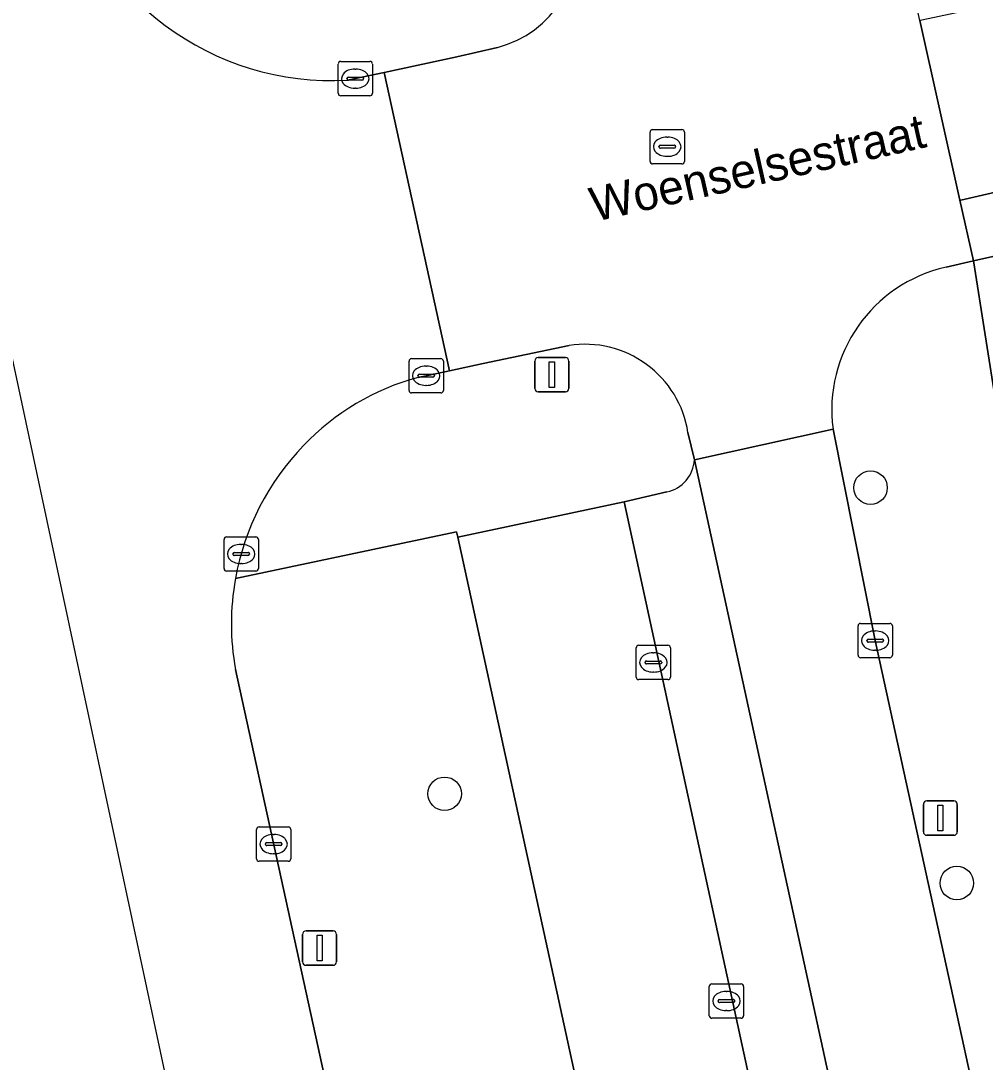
# Model space of a CAD drawing. Extents: x 160554 to 161248, y 385329 to 386506.
# Drawn here: x 160759.17 to 160787.27, y 385700.75 to 385731.11 of the extents above; entities that cross this region are included whole.
import ezdxf

# ---------------------------------------------------------------- set-up
doc = ezdxf.new("R2010")
doc.units = 0
for name, color, linetype in [('IMGEO_Berm_groen', 7, 'Continuous'), ('IMGEO_Boom', 7, 'Continuous'), ('IMGEO_Fietspad_gesloten', 7, 'Continuous'), ('IMGEO_Kolk', 7, 'Continuous'), ('IMGEO_Lichtmast', 7, 'Continuous'), ('IMGEO_Openbare_ruimte_label', 7, 'Continuous'), ('IMGEO_Parkeervlak_open', 7, 'Continuous'), ('IMGEO_Rijbaan_lokaal_gesloten', 7, 'Continuous'), ('IMGEO_Rioolput', 7, 'Continuous'), ('IMGEO_Verkeerseiland_open', 7, 'Continuous'), ('IMGEO_Voetpad_open', 7, 'Continuous')]:
    doc.layers.add(name, color=color, linetype=linetype)

msp = doc.modelspace()

# ---------------------------------------------------------------- linework, layer by layer
at = {"layer": 'IMGEO_Berm_groen'}
for points in [[(160782.985, 385665.035), (160780.449, 385676.798), (160771.9, 385716.053), (160771.864, 385716.217), (160765.422, 385714.855)], [(160765.423, 385712.202), (160786.539, 385615.58), (160786.759, 385614.588), (160789.643, 385615.193)]]:
    msp.add_lwpolyline(points, dxfattribs=at)
msp.add_arc((160772.788, 385713.531), 7.484, 169.8119, 190.2313, dxfattribs=at)
at = {"layer": 'IMGEO_Boom'}
for centre in [(160783.931, 385717.5), (160771.518, 385708.576), (160786.445, 385705.973)]:
    msp.add_circle(centre, 0.489, dxfattribs=at)
at = {"layer": 'IMGEO_Fietspad_gesloten'}
msp.add_lwpolyline([(160793.925, 385667.902), (160792.659, 385673.698), (160784.067, 385713.042), (160782.839, 385719.202), (160778.796, 385718.312), (160801.984, 385611.891), (160802.039, 385611.637), (160805.959, 385612.348), (160800.494, 385637.821)], close=True, dxfattribs=at)
at = {"layer": 'IMGEO_Kolk'}
for p, q in [((160768.414, 385729), (160768.414, 385729.852)), ((160768.489, 385729.926), (160769.341, 385729.926)), ((160768.902, 385729.706), (160768.927, 385729.706)), ((160769.415, 385729.852), (160769.415, 385729)), ((160768.673, 385729.42), (160768.673, 385729.432)), ((160768.716, 385729.469), (160769.114, 385729.469)), ((160769.157, 385729.432), (160769.157, 385729.42)), ((160769.111, 385729.383), (160768.713, 385729.383)), ((160768.925, 385729.146), (160768.9, 385729.146)), ((160769.341, 385728.926), (160768.489, 385728.926)), ((160770.555, 385721.263), (160771.407, 385721.263)), ((160770.48, 385720.337), (160770.48, 385721.189)), ((160770.968, 385721.043), (160770.993, 385721.043)), ((160771.481, 385721.189), (160771.481, 385720.337)), ((160770.739, 385720.757), (160770.739, 385720.769)), ((160771.177, 385720.72), (160770.779, 385720.72)), ((160770.782, 385720.806), (160771.18, 385720.806)), ((160771.223, 385720.769), (160771.223, 385720.757)), ((160770.991, 385720.483), (160770.966, 385720.483)), ((160771.407, 385720.263), (160770.555, 385720.263)), ((160765.164, 385716.067), (160766.016, 385716.067)), ((160765.089, 385715.141), (160765.089, 385715.993)), ((160765.577, 385715.847), (160765.602, 385715.847)), ((160766.09, 385715.993), (160766.09, 385715.141)), ((160765.348, 385715.561), (160765.348, 385715.573)), ((160765.786, 385715.524), (160765.388, 385715.524)), ((160765.391, 385715.61), (160765.789, 385715.61)), ((160765.832, 385715.573), (160765.832, 385715.561)), ((160765.6, 385715.287), (160765.575, 385715.287)), ((160766.016, 385715.067), (160765.164, 385715.067)), ((160783.566, 385712.616), (160783.566, 385713.468)), ((160783.641, 385713.542), (160784.493, 385713.542)), ((160784.054, 385713.322), (160784.079, 385713.322)), ((160784.567, 385713.468), (160784.567, 385712.616)), ((160783.825, 385713.036), (160783.825, 385713.048)), ((160783.868, 385713.085), (160784.266, 385713.085)), ((160784.309, 385713.048), (160784.309, 385713.036)), ((160777.101, 385711.978), (160777.101, 385712.83)), ((160777.176, 385712.904), (160778.028, 385712.904)), ((160778.102, 385712.83), (160778.102, 385711.978)), ((160784.263, 385712.999), (160783.865, 385712.999)), ((160784.077, 385712.762), (160784.052, 385712.762)), ((160777.36, 385712.398), (160777.36, 385712.41)), ((160777.403, 385712.447), (160777.801, 385712.447)), ((160777.589, 385712.684), (160777.614, 385712.684)), ((160777.844, 385712.41), (160777.844, 385712.398)), ((160784.493, 385712.542), (160783.641, 385712.542)), ((160777.798, 385712.361), (160777.4, 385712.361)), ((160777.612, 385712.124), (160777.587, 385712.124)), ((160778.028, 385711.904), (160777.176, 385711.904)), ((160766.11, 385707.608), (160766.962, 385707.608)), ((160766.035, 385706.682), (160766.035, 385707.534)), ((160766.523, 385707.388), (160766.548, 385707.388)), ((160767.036, 385707.534), (160767.036, 385706.682)), ((160766.294, 385707.102), (160766.294, 385707.114)), ((160766.732, 385707.065), (160766.334, 385707.065)), ((160766.337, 385707.151), (160766.735, 385707.151)), ((160766.778, 385707.114), (160766.778, 385707.102)), ((160766.546, 385706.828), (160766.521, 385706.828)), ((160766.962, 385706.608), (160766.11, 385706.608)), ((160779.306, 385703.033), (160780.158, 385703.033)), ((160779.231, 385702.107), (160779.231, 385702.959)), ((160779.719, 385702.813), (160779.744, 385702.813)), ((160780.232, 385702.959), (160780.232, 385702.107)), ((160779.49, 385702.527), (160779.49, 385702.539)), ((160779.928, 385702.49), (160779.53, 385702.49)), ((160779.533, 385702.576), (160779.931, 385702.576)), ((160779.974, 385702.539), (160779.974, 385702.527)), ((160779.742, 385702.253), (160779.717, 385702.253)), ((160780.158, 385702.033), (160779.306, 385702.033))]:
    msp.add_line(p, q, dxfattribs=at)
for points in [[(160768.414, 385729), (160768.414, 385729.852)], [(160768.489, 385729.926), (160769.341, 385729.926)], [(160769.415, 385729.852), (160769.415, 385729)], [(160769.341, 385728.926), (160768.489, 385728.926)], [(160770.555, 385721.263), (160771.407, 385721.263)], [(160770.48, 385720.337), (160770.48, 385721.189)], [(160771.481, 385721.189), (160771.481, 385720.337)], [(160771.407, 385720.263), (160770.555, 385720.263)], [(160765.164, 385716.067), (160766.016, 385716.067)], [(160765.089, 385715.141), (160765.089, 385715.993)], [(160766.09, 385715.993), (160766.09, 385715.141)], [(160766.016, 385715.067), (160765.164, 385715.067)], [(160783.566, 385712.616), (160783.566, 385713.468)], [(160783.641, 385713.542), (160784.493, 385713.542)], [(160784.567, 385713.468), (160784.567, 385712.616)], [(160777.101, 385711.978), (160777.101, 385712.83)], [(160777.176, 385712.904), (160778.028, 385712.904)], [(160778.102, 385712.83), (160778.102, 385711.978)], [(160784.493, 385712.542), (160783.641, 385712.542)], [(160778.028, 385711.904), (160777.176, 385711.904)], [(160766.11, 385707.608), (160766.962, 385707.608)], [(160766.035, 385706.682), (160766.035, 385707.534)], [(160767.036, 385707.534), (160767.036, 385706.682)], [(160766.962, 385706.608), (160766.11, 385706.608)], [(160779.306, 385703.033), (160780.158, 385703.033)], [(160779.231, 385702.107), (160779.231, 385702.959)], [(160780.232, 385702.959), (160780.232, 385702.107)], [(160780.158, 385702.033), (160779.306, 385702.033)]]:
    msp.add_lwpolyline(points, dxfattribs=at)
for centre, radius, start, end in [((160768.491, 385729.85), 0.0765, 91.552, 178.448), ((160768.491, 385729.85), 0.0765, 91.552, 178.448), ((160769.339, 385729.85), 0.0765, 1.552, 88.448), ((160769.339, 385729.85), 0.0765, 1.552, 88.448), ((160768.713, 385729.429), 0.0403, 85.8775, 175.7526), ((160768.71, 385729.419), 0.0366, 178.938, 274.7102), ((160769.114, 385729.426), 0.043, 264.8664, 352.4533), ((160769.118, 385729.431), 0.0386, 1.7309, 96.639), ((160768.491, 385729.002), 0.0765, 181.552, 268.448), ((160768.491, 385729.002), 0.0765, 181.552, 268.448), ((160769.339, 385729.002), 0.0765, 271.552, 358.448), ((160769.339, 385729.002), 0.0765, 271.552, 358.448), ((160770.557, 385721.187), 0.0765, 91.552, 178.448), ((160770.557, 385721.187), 0.0765, 91.552, 178.448), ((160771.405, 385721.187), 0.0765, 1.552, 88.448), ((160771.405, 385721.187), 0.0765, 1.552, 88.448), ((160770.779, 385720.766), 0.0403, 85.8775, 175.7526), ((160770.776, 385720.756), 0.0366, 178.938, 274.7102), ((160771.18, 385720.763), 0.043, 264.8664, 352.4533), ((160771.184, 385720.768), 0.0386, 1.7309, 96.639), ((160770.557, 385720.339), 0.0765, 181.552, 268.448), ((160770.557, 385720.339), 0.0765, 181.552, 268.448), ((160771.405, 385720.339), 0.0765, 271.552, 358.448), ((160771.405, 385720.339), 0.0765, 271.552, 358.448), ((160765.166, 385715.991), 0.0765, 91.552, 178.448), ((160765.166, 385715.991), 0.0765, 91.552, 178.448), ((160766.014, 385715.991), 0.0765, 1.552, 88.448), ((160766.014, 385715.991), 0.0765, 1.552, 88.448), ((160765.388, 385715.57), 0.0403, 85.8775, 175.7526), ((160765.385, 385715.56), 0.0366, 178.938, 274.7102), ((160765.789, 385715.567), 0.043, 264.8664, 352.4533), ((160765.793, 385715.572), 0.0386, 1.7309, 96.639), ((160765.166, 385715.143), 0.0765, 181.552, 268.448), ((160765.166, 385715.143), 0.0765, 181.552, 268.448), ((160766.014, 385715.143), 0.0765, 271.552, 358.448), ((160766.014, 385715.143), 0.0765, 271.552, 358.448), ((160783.643, 385713.466), 0.0765, 91.552, 178.448), ((160783.643, 385713.466), 0.0765, 91.552, 178.448), ((160784.491, 385713.466), 0.0765, 1.552, 88.448), ((160784.491, 385713.466), 0.0765, 1.552, 88.448), ((160783.865, 385713.045), 0.0403, 85.8775, 175.7526), ((160783.862, 385713.035), 0.0366, 178.938, 274.7102), ((160784.266, 385713.042), 0.043, 264.8664, 352.4533), ((160784.27, 385713.047), 0.0386, 1.7309, 96.639), ((160777.178, 385712.828), 0.0765, 91.552, 178.448), ((160777.178, 385712.828), 0.0765, 91.552, 178.448), ((160778.026, 385712.828), 0.0765, 1.552, 88.448), ((160778.026, 385712.828), 0.0765, 1.552, 88.448), ((160777.4, 385712.407), 0.0403, 85.8775, 175.7526), ((160777.397, 385712.397), 0.0366, 178.938, 274.7102), ((160777.801, 385712.404), 0.043, 264.8664, 352.4533), ((160777.805, 385712.409), 0.0386, 1.7309, 96.639), ((160783.643, 385712.618), 0.0765, 181.552, 268.448), ((160783.643, 385712.618), 0.0765, 181.552, 268.448), ((160784.491, 385712.618), 0.0765, 271.552, 358.448), ((160784.491, 385712.618), 0.0765, 271.552, 358.448), ((160777.178, 385711.98), 0.0765, 181.552, 268.448), ((160777.178, 385711.98), 0.0765, 181.552, 268.448), ((160778.026, 385711.98), 0.0765, 271.552, 358.448), ((160778.026, 385711.98), 0.0765, 271.552, 358.448), ((160766.112, 385707.532), 0.0765, 91.552, 178.448), ((160766.112, 385707.532), 0.0765, 91.552, 178.448), ((160766.96, 385707.532), 0.0765, 1.552, 88.448), ((160766.96, 385707.532), 0.0765, 1.552, 88.448), ((160766.334, 385707.111), 0.0403, 85.8775, 175.7526), ((160766.331, 385707.101), 0.0366, 178.938, 274.7102), ((160766.735, 385707.108), 0.043, 264.8664, 352.4533), ((160766.739, 385707.113), 0.0386, 1.7309, 96.639), ((160766.112, 385706.684), 0.0765, 181.552, 268.448), ((160766.112, 385706.684), 0.0765, 181.552, 268.448), ((160766.96, 385706.684), 0.0765, 271.552, 358.448), ((160766.96, 385706.684), 0.0765, 271.552, 358.448), ((160779.308, 385702.957), 0.0765, 91.552, 178.448), ((160779.308, 385702.957), 0.0765, 91.552, 178.448), ((160780.156, 385702.957), 0.0765, 1.552, 88.448), ((160780.156, 385702.957), 0.0765, 1.552, 88.448), ((160779.53, 385702.536), 0.0403, 85.8775, 175.7526), ((160779.527, 385702.526), 0.0366, 178.938, 274.7102), ((160779.931, 385702.533), 0.043, 264.8664, 352.4533), ((160779.935, 385702.538), 0.0386, 1.7309, 96.639), ((160779.308, 385702.109), 0.0765, 181.552, 268.448), ((160779.308, 385702.109), 0.0765, 181.552, 268.448), ((160780.156, 385702.109), 0.0765, 271.552, 358.448), ((160780.156, 385702.109), 0.0765, 271.552, 358.448)]:
    msp.add_arc(centre, radius, start, end, dxfattribs=at)
for centre, major_axis, ratio, start_param, end_param in [((160768.901, 385729.426), (-0.387, 0.002), 0.722429, 4.712389, 7.853982), ((160768.926, 385729.426), (-0.39, 0.002), 0.717154, 1.570796, 4.712389), ((160770.967, 385720.763), (-0.387, 0.002), 0.722429, 4.712389, 7.853982), ((160770.992, 385720.763), (-0.39, 0.002), 0.717154, 1.570796, 4.712389), ((160765.576, 385715.567), (-0.387, 0.002), 0.722429, 4.712389, 7.853982), ((160765.601, 385715.567), (-0.39, 0.002), 0.717154, 1.570796, 4.712389), ((160784.053, 385713.042), (-0.387, 0.002), 0.722429, 4.712389, 7.853982), ((160784.078, 385713.042), (-0.39, 0.002), 0.717154, 1.570796, 4.712389), ((160777.588, 385712.404), (-0.387, 0.002), 0.722429, 4.712389, 7.853982), ((160777.613, 385712.404), (-0.39, 0.002), 0.717154, 1.570796, 4.712389), ((160766.522, 385707.108), (-0.387, 0.002), 0.722429, 4.712389, 7.853982), ((160766.547, 385707.108), (-0.39, 0.002), 0.717154, 1.570796, 4.712389), ((160779.718, 385702.533), (-0.387, 0.002), 0.722429, 4.712389, 7.853982), ((160779.743, 385702.533), (-0.39, 0.002), 0.717154, 1.570796, 4.712389)]:
    msp.add_ellipse(centre, major_axis=major_axis, ratio=ratio, start_param=start_param, end_param=end_param, dxfattribs=at)
at = {"layer": 'IMGEO_Lichtmast'}
for p, q in [((160774.249, 385721.292), (160775.039, 385721.292)), ((160775.039, 385721.292), (160774.249, 385721.292)), ((160774.149, 385720.392), (160774.149, 385721.192)), ((160774.149, 385721.192), (160774.149, 385720.392)), ((160775.139, 385721.192), (160775.139, 385720.392)), ((160775.139, 385720.392), (160775.139, 385721.192)), ((160775.039, 385720.292), (160774.249, 385720.292)), ((160774.249, 385720.292), (160775.039, 385720.292)), ((160785.47, 385707.466), (160785.47, 385708.266)), ((160785.47, 385708.266), (160785.47, 385707.466)), ((160785.57, 385708.366), (160786.36, 385708.366)), ((160786.36, 385708.366), (160785.57, 385708.366)), ((160786.46, 385708.266), (160786.46, 385707.466)), ((160786.46, 385707.466), (160786.46, 385708.266)), ((160786.36, 385707.366), (160785.57, 385707.366)), ((160785.57, 385707.366), (160786.36, 385707.366)), ((160767.48, 385704.576), (160768.27, 385704.576)), ((160768.27, 385704.576), (160767.48, 385704.576)), ((160767.38, 385703.676), (160767.38, 385704.476)), ((160767.38, 385704.476), (160767.38, 385703.676)), ((160768.37, 385704.476), (160768.37, 385703.676)), ((160768.37, 385703.676), (160768.37, 385704.476)), ((160768.27, 385703.576), (160767.48, 385703.576)), ((160767.48, 385703.576), (160768.27, 385703.576))]:
    msp.add_line(p, q, dxfattribs=at)
for points in [[(160774.569, 385721.167), (160774.719, 385721.167), (160774.719, 385720.417), (160774.569, 385720.417), (160774.569, 385721.167)], [(160785.89, 385708.241), (160786.04, 385708.241), (160786.04, 385707.491), (160785.89, 385707.491), (160785.89, 385708.241)], [(160767.8, 385704.451), (160767.95, 385704.451), (160767.95, 385703.701), (160767.8, 385703.701), (160767.8, 385704.451)]]:
    msp.add_lwpolyline(points, dxfattribs=at)
for centre, start, end in [((160774.249, 385721.192), 90, 180), ((160774.249, 385721.192), 90, 180), ((160775.039, 385721.192), 0, 90), ((160775.039, 385721.192), 360, 90), ((160774.249, 385720.392), 180, 270), ((160774.249, 385720.392), 180, 270), ((160775.039, 385720.392), 270, 0), ((160775.039, 385720.392), 270, 0), ((160785.57, 385708.266), 90, 180), ((160785.57, 385708.266), 90, 180), ((160786.36, 385708.266), 0, 90), ((160786.36, 385708.266), 360, 90), ((160785.57, 385707.466), 180, 270), ((160785.57, 385707.466), 180, 270), ((160786.36, 385707.466), 270, 0), ((160786.36, 385707.466), 270, 0), ((160767.48, 385704.476), 90, 180), ((160767.48, 385704.476), 90, 180), ((160768.27, 385704.476), 0, 90), ((160768.27, 385704.476), 360, 90), ((160767.48, 385703.676), 180, 270), ((160767.48, 385703.676), 180, 270), ((160768.27, 385703.676), 270, 0), ((160768.27, 385703.676), 270, 0)]:
    msp.add_arc(centre, 0.1, start, end, dxfattribs=at)
at = {"layer": 'IMGEO_Parkeervlak_open'}
msp.add_lwpolyline([(160785.354, 385677.416), (160776.746, 385717.092), (160771.9, 385716.053), (160780.449, 385676.798), (160784.761, 385677.762)], dxfattribs=at)
at = {"layer": 'IMGEO_Rijbaan_lokaal_gesloten'}
for points in [[(160715.986, 385920.097), (160719.827, 385902.586), (160732.663, 385844.066), (160734.272, 385836.538), (160774.456, 385648.538), (160783.981, 385603.977), (160786.986, 385589.919), (160802.685, 385519.246), (160829.424, 385398.876), (160836.967, 385359.152), (160838.712, 385333.406), (160857.818, 385334.076)], [(160806.707, 385733.629), (160803.02, 385731.041), (160800.425, 385729.673), (160796.373, 385728.143), (160786.566, 385725.887), (160786.538, 385725.881), (160786.933, 385724.11), (160788.279, 385724.419), (160790.656, 385724.991), (160795.707, 385726.14)], [(160786.134, 385723.927), (160786.933, 385724.11), (160786.538, 385725.881), (160785.368, 385731.122), (160784.996, 385732.789), (160784.251, 385732.636)], [(160773.055, 385730.333), (160771.877, 385730.062), (160769.753, 385729.603), (160771.658, 385720.905), (160772.641, 385721.116), (160775.143, 385721.644)], [(160770.745, 385720.713), (160771.658, 385720.905), (160769.753, 385729.603), (160768.687, 385729.378)], [(160778.61, 385719.108), (160778.796, 385718.312), (160782.839, 385719.202)], [(160814.034, 385489.763), (160812.038, 385498.774), (160812.015, 385498.878), (160809.69, 385509.409), (160809.094, 385512.157), (160808.987, 385512.133), (160808.259, 385515.353), (160808.366, 385515.377), (160806.689, 385522.984), (160806.582, 385522.96), (160805.866, 385526.229), (160805.973, 385526.253), (160792.048, 385590.284), (160786.885, 385614.09), (160786.759, 385614.588), (160786.539, 385615.58), (160765.423, 385712.202)]]:
    msp.add_lwpolyline(points, dxfattribs=at)
msp.add_lwpolyline([(160786.538, 385725.881), (160786.566, 385725.887), (160796.373, 385728.143), (160800.425, 385729.673), (160803.02, 385731.041), (160806.707, 385733.629), (160808.89, 385735.618), (160810.876, 385737.835), (160812.627, 385740.241), (160814.174, 385742.894), (160826.079, 385762.941), (160821.517, 385765.643), (160810.143, 385746.407), (160807.834, 385742.548), (160805.812, 385739.758), (160802.996, 385737.152), (160800.052, 385735.188), (160797.144, 385733.839), (160793.868, 385732.951), (160792.717, 385732.681), (160785.425, 385731.134), (160785.368, 385731.122)], close=True, dxfattribs=at)
for centre, radius, start, end in [((160768.242, 385737.524), 8.158, 193.6825, 273.125), ((160772.269, 385733.363), 3.13, 284.5467, 11.6903), ((160787.061, 385719.769), 4.26, 102.5716, 187.648), ((160775.612, 385718.647), 3.034, 8.7461, 98.8854), ((160772.597, 385713.801), 7.155, 105.0036, 136.4886), ((160772.783, 385713.526), 7.48, 135.9381, 169.7661), ((160772.788, 385713.531), 7.484, 169.8119, 190.2313)]:
    msp.add_arc(centre, radius, start, end, dxfattribs=at)
at = {"layer": 'IMGEO_Rioolput'}
for p, q in [((160777.581, 385727.94), (160778.433, 385727.94)), ((160777.506, 385727.014), (160777.506, 385727.866)), ((160777.994, 385727.72), (160778.019, 385727.72)), ((160778.507, 385727.866), (160778.507, 385727.014)), ((160777.765, 385727.434), (160777.765, 385727.446)), ((160778.203, 385727.397), (160777.805, 385727.397)), ((160777.808, 385727.483), (160778.206, 385727.483)), ((160778.249, 385727.446), (160778.249, 385727.434)), ((160778.017, 385727.16), (160777.992, 385727.16)), ((160778.433, 385726.94), (160777.581, 385726.94))]:
    msp.add_line(p, q, dxfattribs=at)
for points in [[(160777.581, 385727.94), (160778.433, 385727.94)], [(160777.506, 385727.014), (160777.506, 385727.866)], [(160778.507, 385727.866), (160778.507, 385727.014)], [(160778.433, 385726.94), (160777.581, 385726.94)]]:
    msp.add_lwpolyline(points, dxfattribs=at)
for centre, radius, start, end in [((160777.583, 385727.864), 0.0765, 91.552, 178.448), ((160777.583, 385727.864), 0.0765, 91.552, 178.448), ((160778.431, 385727.864), 0.0765, 1.552, 88.448), ((160778.431, 385727.864), 0.0765, 1.552, 88.448), ((160777.805, 385727.443), 0.0403, 85.8775, 175.7526), ((160777.802, 385727.433), 0.0366, 178.938, 274.7102), ((160778.206, 385727.44), 0.043, 264.8664, 352.4533), ((160778.21, 385727.445), 0.0386, 1.7309, 96.639), ((160777.583, 385727.016), 0.0765, 181.552, 268.448), ((160777.583, 385727.016), 0.0765, 181.552, 268.448), ((160778.431, 385727.016), 0.0765, 271.552, 358.448), ((160778.431, 385727.016), 0.0765, 271.552, 358.448)]:
    msp.add_arc(centre, radius, start, end, dxfattribs=at)
for centre, major_axis, ratio, start_param, end_param in [((160777.993, 385727.44), (-0.387, 0.002), 0.722429, 4.712389, 7.853982), ((160778.018, 385727.44), (-0.39, 0.002), 0.717154, 1.570796, 4.712389)]:
    msp.add_ellipse(centre, major_axis=major_axis, ratio=ratio, start_param=start_param, end_param=end_param, dxfattribs=at)
at = {"layer": 'IMGEO_Verkeerseiland_open'}
for points in [[(160775.143, 385721.644), (160772.641, 385721.116), (160771.658, 385720.905), (160770.745, 385720.713)], [(160778.796, 385718.312), (160778.61, 385719.108)], [(160765.422, 385714.855), (160771.864, 385716.217), (160771.9, 385716.053), (160776.746, 385717.092), (160777.999, 385717.375)]]:
    msp.add_lwpolyline(points, dxfattribs=at)
for centre, radius, start, end in [((160775.612, 385718.647), 3.034, 8.7461, 98.8854), ((160772.597, 385713.801), 7.155, 105.0036, 136.4886), ((160772.783, 385713.526), 7.48, 135.9381, 169.7661), ((160777.786, 385718.364), 1.011, 282.1593, 357.0726)]:
    msp.add_arc(centre, radius, start, end, dxfattribs=at)
at = {"layer": 'IMGEO_Voetpad_open'}
for points in [[(160768.687, 385729.378), (160769.753, 385729.603), (160771.877, 385730.062), (160773.055, 385730.333)], [(160788.279, 385724.419), (160786.933, 385724.11), (160787.609, 385719.8), (160796.304, 385721.821)], [(160800.168, 385670.228), (160798.538, 385677.004), (160796.946, 385676.647), (160792.124, 385698.729), (160790.739, 385705.06), (160787.609, 385719.8), (160786.933, 385724.11), (160786.134, 385723.927)], [(160782.839, 385719.202), (160784.067, 385713.042), (160792.659, 385673.698), (160793.827, 385673.961), (160795.094, 385668.141), (160793.925, 385667.902), (160800.494, 385637.821), (160805.959, 385612.348), (160806.069, 385611.834)], [(160801.984, 385611.891), (160778.796, 385718.312)], [(160777.999, 385717.375), (160776.746, 385717.092), (160785.354, 385677.416), (160787.727, 385666.519), (160799.679, 385611.855), (160800.563, 385612.03), (160801.414, 385612.199)]]:
    msp.add_lwpolyline(points, dxfattribs=at)
for centre, radius, start, end in [((160768.242, 385737.524), 8.158, 193.6825, 273.125), ((160772.269, 385733.363), 3.13, 284.5467, 11.6903), ((160787.061, 385719.769), 4.26, 102.5716, 187.648), ((160777.786, 385718.364), 1.011, 282.1593, 357.0726)]:
    msp.add_arc(centre, radius, start, end, dxfattribs=at)

# ---------------------------------------------------------------- texts
at = {"layer": 'IMGEO_Openbare_ruimte_label'}
msp.add_text('Woenselsestraat', height=1, rotation=12.7153, dxfattribs=at).set_placement((160775.888, 385725.247))

doc.saveas('drawing.dxf')
